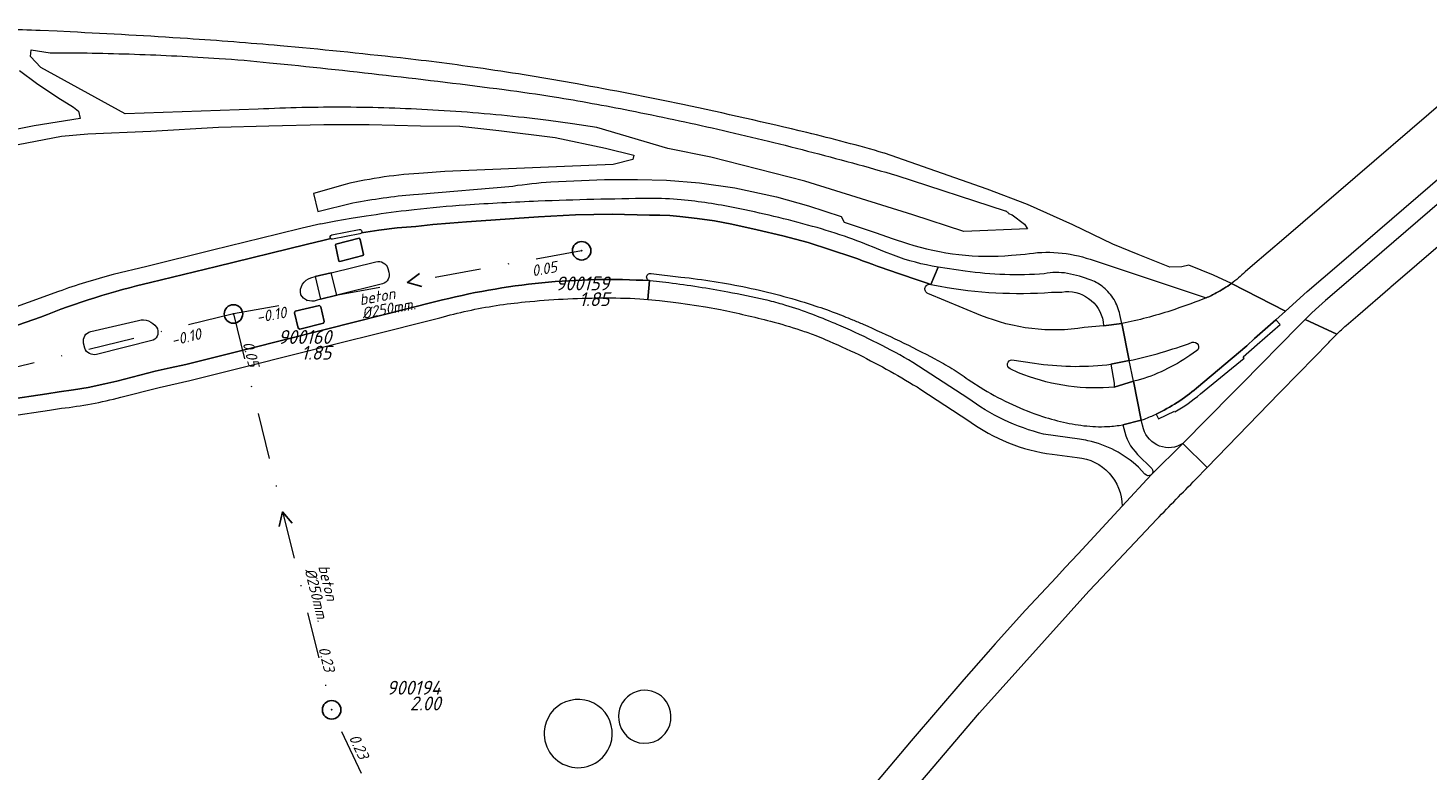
# Model space of a CAD drawing. Extents: x 148869 to 161638, y 453607 to 469810.
# Tile 640 of 656: x 154011 to 154163, y 467804 to 467884. Entities that reach past the tile are written whole.
import ezdxf
from ezdxf.enums import TextEntityAlignment as Align

# ---------------------------------------------------------------- set-up
doc = ezdxf.new("R2010")
doc.units = 0
doc.header["$PDMODE"] = 32
doc.header["$PDSIZE"] = 2
doc.linetypes.add('RI-VWA', pattern=[11, 5, -3, 0, -3])
doc.layers.get('0').update_dxf_attribs({"linetype": 'CONTINUOUS'})
for name, color, linetype in [('B-OI-RI-BOB-T18-niet meenemen', 252, 'CONTINUOUS'), ('B-OI-RI-DIAMETER-T18-niet meenemen', 252, 'CONTINUOUS'), ('B-OI-RI-MATERIAAL-T18-niet meenemen', 252, 'CONTINUOUS'), ('B-OI-RI-STROOMRICHTING-S-niet meenemen', 252, 'CONTINUOUS'), ('B-OI-RI-VWA_PUTDEKSELHOOGTE-T25-niet meenemen', 252, 'CONTINUOUS'), ('gs dwa', 252, 'CONTINUOUS')]:
    doc.layers.add(name, color=color, linetype=linetype)
for name, color, linetype, lineweight in [('B-OI-RI-VWA_TRANSPORTLEIDING-G-niet meenemen', 252, 'RI-VWA', 18), ('B-RO-VH-VERHARDING_ASFALT-GV', 251, 'CONTINUOUS', 18), ('B-RO-VH-VERHARDING_GRASBETONSTEEN-GV', 251, 'CONTINUOUS', 18), ('B-RO-VH-VERHARDING_HALFVERHARDING_GRIND-GV', 251, 'CONTINUOUS', 18), ('B-RO-VH-VERHARDING_TEGEL_RUBBER-GV', 251, 'CONTINUOUS', 18)]:
    doc.layers.add(name, color=color, linetype=linetype, lineweight=lineweight)
doc.styles.add('iso15', font='ISO.shx', dxfattribs={"oblique": 15})
doc.styles.add('NLCS-ISO-M750_CURSIEF', font='NLCS-ISO.ttf', dxfattribs={"oblique": 15})

# ---------------------------------------------------------------- blocks, each defined once
blk = doc.blocks.new('ACMAP_ANN_TEMPLATE_diam')
at = {"color": 0, "linetype": 'ByBlock', "style": 'iso15', "oblique": 15}
blk.add_attdef('diam', (0.5, -1.3), '', height=1.2, dxfattribs=at)
blk = doc.blocks.new('ACMAP_ANN_TEMPLATE_mat')
at = {"color": 0, "linetype": 'ByBlock', "style": 'iso15', "oblique": 15}
blk.add_attdef('mat', (0.5, 0.2), '', height=1.2, dxfattribs=at)
blk = doc.blocks.new('ACMAP_ANN_TEMPLATE_nap-l')
at = {"color": 0, "linetype": 'ByBlock', "style": 'iso15', "oblique": 15}
blk.add_attdef('nap-l', (3.3, 0.2), '', height=1.2, dxfattribs=at)
blk = doc.blocks.new('ACMAP_ANN_TEMPLATE_nap-r')
at = {"color": 0, "linetype": 'ByBlock', "style": 'iso15', "oblique": 15}
blk.add_attdef('nap-r', text='', height=1.2, dxfattribs=at).set_placement((-4.1, 0.2), align=Align.RIGHT)
blk = doc.blocks.new('ACMAP_ANN_TEMPLATE_puth-dwa')
at = {"color": 0, "linetype": 'ByBlock', "style": 'iso15', "oblique": 15}
blk.add_attdef('puth-dwa', text='', height=1.5, dxfattribs=at).set_placement((2.7, 1), align=Align.RIGHT)
blk = doc.blocks.new('ACMAP_ANN_TEMPLATE_putnr-dwa')
at = {"color": 0, "linetype": 'ByBlock', "style": 'iso15', "oblique": 15}
blk.add_attdef('putnr-dwa', text='', height=1.5, dxfattribs=at).set_placement((2.7, 2.7), align=Align.RIGHT)

msp = doc.modelspace()

# ---------------------------------------------------------------- linework, layer by layer
at = {"layer": 'B-OI-RI-STROOMRICHTING-S-niet meenemen'}
for points in [[(154053.54, 467857.31), (154052.25, 467856.34), (154053.8, 467855.89)], [(154039.78, 467830.31), (154038.73, 467831.54), (154038.38, 467829.96)]]:
    msp.add_lwpolyline(points, dxfattribs=at)
at = {"layer": 'B-OI-RI-VWA_TRANSPORTLEIDING-G-niet meenemen'}
for p, q in [((154071.08, 467859.76), (154033.42, 467852.93)), ((154033.42, 467852.93), (153977.97, 467839.35)), ((154033.42, 467852.93), (154044.04, 467810.14)), ((154056.69, 467783.14), (154044.04, 467810.14))]:
    msp.add_line(p, q, dxfattribs=at)
at = {"layer": 'B-RO-VH-VERHARDING_ASFALT-GV', "flags": 128}
for points in [[(154153.03, 467858.31), (154174.25, 467876.58), (154176.64, 467878.64), (154172.75, 467883.11), (154170.45, 467881.14), (154147.04, 467861.05), (154143.66, 467858.16), (154142.87, 467857.48)], [(154177.8, 467872.33), (154180.23, 467874.42), (154177.95, 467877.08), (154175.56, 467875.02), (154155.05, 467857.39), (154151.56, 467854.39), (154150.81, 467853.72), (154150.08, 467853.04), (154149.33, 467852.34), (154152.76, 467850.74)], [(154153.77, 467851.68), (154155.03, 467852.77), (154158.55, 467855.79), (154158.63, 467855.86), (154177.8, 467872.33)], [(154047.79, 467863.5), (154046.15, 467863.24), (154044.5, 467862.95), (154042.87, 467862.64), (154042.86, 467862.67), (154040.86, 467862.19), (154038.23, 467861.54), (154031.15, 467859.81), (154024.04, 467858.07), (154020.39, 467857.18)], [(154100.42, 467859.07), (154095.59, 467860.66), (154092.83, 467861.39), (154090.08, 467862.04), (154087.34, 467862.63), (154085.45, 467862.98), (154083.57, 467863.26), (154081.72, 467863.47), (154080.61, 467863.56), (154079.53, 467863.6), (154078.42, 467863.61), (154074.38, 467863.73), (154070.41, 467863.65), (154066.43, 467863.44), (154063.82, 467863.26), (154061.26, 467863.06), (154058.63, 467862.89), (154056.81, 467862.75), (154054.98, 467862.59), (154053.14, 467862.4), (154051.14, 467862.23), (154049.15, 467861.99), (154047.26, 467861.71)], [(154047.26, 467861.71), (154049.15, 467861.99), (154051.14, 467862.23), (154053.14, 467862.4), (154054.98, 467862.59), (154056.81, 467862.75), (154058.63, 467862.89), (154061.26, 467863.06), (154063.82, 467863.26), (154066.43, 467863.44), (154070.41, 467863.65), (154074.38, 467863.73), (154078.42, 467863.61), (154079.53, 467863.6), (154080.61, 467863.56), (154081.72, 467863.47), (154083.57, 467863.26), (154085.45, 467862.98), (154087.34, 467862.63), (154090.08, 467862.04), (154092.83, 467861.39), (154095.59, 467860.66), (154100.42, 467859.07)], [(154052.95, 467864.19), (154052.09, 467864.09)], [(154044.06, 467861.47), (154047.02, 467862.07)], [(154043.95, 467861.07), (154043.24, 467860.92), (154041.29, 467860.44), (154031.58, 467858.06), (154024.46, 467856.32)], [(154024.46, 467856.32), (154031.58, 467858.06), (154041.29, 467860.44), (154043.24, 467860.92), (154043.95, 467861.07)], [(154047.1, 467861.6), (154044.14, 467861.02)], [(154100.41, 467861), (154099.99, 467861.15)], [(154104.8, 467859.28), (154103.83, 467859.63)], [(154041.8, 467856.84), (154042.26, 467856.98), (154043.97, 467857.37), (154048.83, 467858.58)], [(154050.12, 467857.85), (154050.23, 467857.45)], [(154112.58, 467857.55), (154109.63, 467857.99), (154108.87, 467856.12), (154109.86, 467855.92)], [(154108.87, 467856.12), (154109.63, 467857.99)], [(154141.36, 467856.22), (154147.21, 467853.24), (154149.58, 467855.34), (154153.03, 467858.31)], [(154049.55, 467856.17), (154044.61, 467854.97), (154042.84, 467854.53), (154042.38, 467854.38)], [(154077.36, 467854.58), (154078.24, 467854.5), (154078.43, 467856.53)], [(154080.5, 467856.28), (154078.51, 467856.52), (154078.43, 467856.53), (154078.24, 467854.5), (154079.49, 467854.38), (154081.57, 467854.13), (154084.47, 467853.7), (154086.09, 467853.4)], [(154078.43, 467856.53), (154078.39, 467856.54)], [(154078.61, 467857.29), (154081.8, 467856.92)], [(154137.6, 467844.91), (154143.03, 467849.49), (154143.86, 467850.26), (154146.16, 467852.3), (154147.21, 467853.24), (154141.36, 467856.22)], [(154014.48, 467855.35), (154005.01, 467851.93)], [(154114.28, 467852.78), (154108.54, 467855.14)], [(154121.92, 467855.28), (154123.01, 467855.3)], [(154012.56, 467852.6), (154001.82, 467848.88), (153999.59, 467848.16), (153998.69, 467847.92), (154000.14, 467842.38), (154002.4, 467842.76), (154005.12, 467843.15), (154007.48, 467843.45), (154008.87, 467843.66), (154013.24, 467844.31), (154014.57, 467844.51), (154016.12, 467844.72), (154017.72, 467844.99), (154019.5, 467845.36), (154020.82, 467845.67), (154024.95, 467846.73), (154026.59, 467847.1), (154028.26, 467847.47), (154033.89, 467848.88), (154040.06, 467850.43), (154042.03, 467850.93), (154043.47, 467851.29), (154055.31, 467854.26)], [(154055.31, 467854.26), (154043.47, 467851.29), (154042.03, 467850.93), (154040.06, 467850.43), (154033.89, 467848.88), (154028.26, 467847.47), (154026.59, 467847.1), (154024.95, 467846.73), (154020.82, 467845.67), (154019.5, 467845.36), (154017.72, 467844.99), (154016.12, 467844.72), (154014.57, 467844.51), (154013.24, 467844.31), (154008.87, 467843.66), (154007.48, 467843.45), (154005.12, 467843.15), (154002.4, 467842.76), (154000.14, 467842.38), (154000.6, 467840.63)], [(154127.51, 467852.09), (154127.54, 467851.63), (154129.53, 467851.9), (154129.31, 467852.86)], [(153998.21, 467849.76), (153998.69, 467847.92), (153999.59, 467848.16), (154001.82, 467848.88), (154012.56, 467852.6)], [(154017.99, 467851.05), (154023.14, 467852.24)], [(154021.25, 467843.92), (154025.37, 467844.98), (154028.7, 467845.73), (154034.33, 467847.14), (154040.49, 467848.68), (154043.93, 467849.55), (154046.09, 467850.09), (154047.84, 467850.53), (154055.75, 467852.52)], [(154099.17, 467851.6), (154098.91, 467851.71)], [(154127.88, 467847.44), (154128.32, 467847.5), (154130.3, 467847.89), (154129.53, 467851.9), (154127.54, 467851.63), (154125.45, 467851.45)], [(154129.53, 467851.9), (154130.3, 467847.89)], [(154152.76, 467850.74), (154149.33, 467852.34), (154148.61, 467851.6), (154142.53, 467845.43), (154141.49, 467844.38)], [(154024.73, 467850.1), (154018.61, 467848.56)], [(154141.49, 467844.38), (154136.13, 467838.93), (154138.76, 467836.34), (154146.55, 467844.37), (154146.6, 467844.43), (154148.65, 467846.53), (154151.9, 467849.86)], [(154017.33, 467849.22), (154017.21, 467849.77)], [(154137.59, 467848.93), (154136.87, 467848.43)], [(154112.85, 467843.84), (154106.91, 467847.7)], [(154118.34, 467846.58), (154117.42, 467847.01)], [(154117.63, 467847.97), (154120.06, 467847.61)], [(154112.89, 467845.85), (154114.58, 467844.78)], [(154129.21, 467840.89), (154129.63, 467840.96), (154131.6, 467841.45), (154130.78, 467845.66), (154128.69, 467845.01), (154128.12, 467844.97)], [(154131.14, 467845.72), (154130.78, 467845.66), (154131.6, 467841.45)], [(154107.77, 467844.78), (154112.98, 467841.39)], [(154005.36, 467841.37), (154007.73, 467841.67), (154009.14, 467841.88), (154013.51, 467842.53), (154014.82, 467842.73)], [(154126.04, 467840.79), (154126.36, 467840.77)], [(154131.87, 467840.52), (154131.6, 467841.45), (154129.63, 467840.96), (154129.73, 467840.54)], [(154131.6, 467841.45), (154131.97, 467841.57)], [(154124.92, 467839.39), (154121.05, 467839.94)], [(154121.99, 467837.77), (154124.69, 467837.43)], [(154131.22, 467837.75), (154132.76, 467836.22)], [(154137.49, 467835.04), (154138.76, 467836.34), (154136.13, 467838.93), (154132.75, 467835.62)], [(154132.75, 467835.62), (154136.13, 467838.93)], [(154132.02, 467835.6), (154131.32, 467836.37)], [(154132.68, 467835.55), (154129.55, 467832.16), (154124.78, 467827.01), (154123.4, 467825.52), (154122.45, 467824.49), (154119.1, 467820.91), (154115.81, 467817.28), (154115.05, 467816.42), (154112.42, 467813.43), (154106.73, 467806.79), (154101.71, 467800.85), (154098.2, 467796.6), (154097.97, 467796.33)], [(154129.55, 467832.16), (154132.68, 467835.55)], [(154091.59, 467782.57), (154102.67, 467796.35), (154114.12, 467809.83), (154125.93, 467822.98), (154127.35, 467824.46), (154133.3, 467830.74)]]:
    msp.add_lwpolyline(points, dxfattribs=at)
at = {"layer": 'B-RO-VH-VERHARDING_ASFALT-GV'}
for points in [[(154066.38, 467865.11, 0.007633), (154058.52, 467864.69)], [(154078.43, 467865.41, 0.007465), (154066.38, 467865.11)], [(154081.86, 467865.27, 0.026866), (154078.43, 467865.41)], [(154087.67, 467864.4, 0.026317), (154081.86, 467865.27)], [(154052.09, 467864.09, 0.008344), (154047.79, 467863.5)], [(154058.52, 467864.69, 0.010422), (154052.95, 467864.19)], [(154096.05, 467862.4, 0.018001), (154087.67, 467864.4)], [(154047.02, 467862.07, -0.643075), (154047.26, 467861.71)], [(154099.99, 467861.15, 0.018226), (154096.05, 467862.4)], [(154043.95, 467861.07, -0.64382), (154044.06, 467861.47)], [(154044.14, 467861.02, -0.22692), (154043.95, 467861.07)], [(154047.26, 467861.71, -0.2159), (154047.1, 467861.6)], [(154103.83, 467859.63, 0.0157), (154100.41, 467861)], [(154108.87, 467856.12, -0.01194), (154100.42, 467859.07)], [(154100.42, 467859.07, 0.01194), (154108.87, 467856.12)], [(154109.63, 467857.99, -0.049765), (154104.8, 467859.28)], [(154048.83, 467858.58, -0.396383), (154050.12, 467857.85)], [(154050.23, 467857.45, -0.39048), (154049.55, 467856.17)], [(154121.13, 467857.28, -0.054302), (154112.58, 467857.55)], [(154122.38, 467857.41, 0.044751), (154121.13, 467857.28)], [(154123.62, 467857.31, 0.048403), (154122.38, 467857.41)], [(154142.87, 467857.48, -0.031471), (154141.36, 467856.22)], [(154024.46, 467856.32, 0.03778), (154012.56, 467852.6)], [(154012.56, 467852.6, -0.03778), (154024.46, 467856.32)], [(154020.39, 467857.18, 0.024467), (154014.48, 467855.35)], [(154040.69, 467855.01, -0.386914), (154041.8, 467856.84)], [(154055.31, 467854.26, -0.077661), (154078.43, 467856.53)], [(154078.43, 467856.53, 0.077661), (154055.31, 467854.26)], [(154078.39, 467856.54, -1.005627), (154078.61, 467857.29)], [(154083.71, 467855.83, 0.008421), (154080.5, 467856.28)], [(154081.8, 467856.92, -0.026046), (154088.98, 467855.79)], [(154108.24, 467855.78, -0.196136), (154108.49, 467856.08)], [(154108.49, 467856.08, -0.191824), (154108.87, 467856.12)], [(154109.86, 467855.92, 0.063759), (154121.92, 467855.28)], [(154126.2, 467856.58, 0.04804), (154123.62, 467857.31)], [(154127.53, 467855.8, 0.08262), (154126.2, 467856.58)], [(154141.36, 467856.22, -0.032879), (154139.73, 467855.2)], [(154042.38, 467854.38, -0.347324), (154040.69, 467855.01)], [(154064.98, 467854.23, -0.01167), (154069.09, 467854.54)], [(154069.09, 467854.54, -0.011418), (154073.21, 467854.66)], [(154073.21, 467854.66, -0.012755), (154077.36, 467854.58)], [(154086.9, 467855.28, 0.007812), (154083.71, 467855.83)], [(154090.93, 467854.46, 0.007916), (154086.9, 467855.28)], [(154088.98, 467855.79, -0.025883), (154096.01, 467853.92)], [(154092.79, 467853.97, 0.017655), (154090.93, 467854.46)], [(154108.26, 467855.4, -0.19572), (154108.24, 467855.78)], [(154108.54, 467855.14, -0.19408), (154108.26, 467855.4)], [(154123.01, 467855.3, -0.409138), (154127.51, 467852.09)], [(154128.67, 467854.48, 0.082198), (154127.53, 467855.8)], [(154129.31, 467852.86, 0.083218), (154128.67, 467854.48)], [(154138.29, 467854.53, -0.014375), (154134.81, 467853.28)], [(154138.65, 467854.67, -0.009239), (154138.29, 467854.53)], [(154139.73, 467855.2, -0.025618), (154138.65, 467854.67)], [(154055.75, 467852.52, -0.015175), (154058.77, 467853.27)], [(154058.77, 467853.27, -0.015349), (154061.84, 467853.84)], [(154061.84, 467853.84, -0.014299), (154064.98, 467854.23)], [(154086.09, 467853.4, -0.01163), (154091.51, 467852.15)], [(154095.67, 467853.01, 0.017701), (154092.79, 467853.97)], [(154098.1, 467852.06, 0.009818), (154095.67, 467853.01)], [(154096.01, 467853.92, -0.012026), (154098.49, 467853.06)], [(154098.49, 467853.06, -0.009056), (154100.38, 467852.31)], [(154134.81, 467853.28, -0.014462), (154132.19, 467852.51)], [(154023.14, 467852.24, -0.310498), (154025.1, 467851.49)], [(154025.1, 467851.49, -0.442418), (154024.73, 467850.1)], [(154091.51, 467852.15, -0.019112), (154094.77, 467851.18)], [(154098.91, 467851.71, 0.005057), (154098.1, 467852.06)], [(154103.09, 467849.76, 0.01445), (154099.17, 467851.6)], [(154100.38, 467852.31, -0.005748), (154101.54, 467851.82)], [(154101.54, 467851.82, -0.017741), (154109.3, 467848.07)], [(154125.45, 467851.45, -0.13783), (154114.28, 467852.78)], [(154132.19, 467852.51, -0.020661), (154129.53, 467851.9)], [(154152.76, 467850.74, -0.011557), (154153.77, 467851.68)], [(154017.21, 467849.77, -0.399587), (154017.99, 467851.05)], [(154094.77, 467851.18, -0.011166), (154096.31, 467850.63)], [(154096.31, 467850.63, -0.009074), (154097.41, 467850.18)], [(154097.41, 467850.18, -0.013457), (154101.05, 467848.53)], [(154130.3, 467847.89, 0.037373), (154137.13, 467849.87)], [(154137.13, 467849.87, -0.853434), (154137.59, 467848.93)], [(154151.9, 467849.86, -0.009735), (154152.76, 467850.74)], [(154018.61, 467848.56, -0.378276), (154017.33, 467849.22)], [(154101.05, 467848.53, -0.013127), (154104.46, 467846.74)], [(154106.91, 467847.7, 0.014247), (154103.09, 467849.76)], [(154136.87, 467848.43, -0.081049), (154131.14, 467845.72)], [(154109.3, 467848.07, -0.017802), (154111.14, 467847.03)], [(154111.14, 467847.03, -0.018388), (154112.89, 467845.85)], [(154117.42, 467847.01, -0.798944), (154117.63, 467847.97)], [(154120.06, 467847.61, 0.064252), (154127.88, 467847.44)], [(154104.46, 467846.74, -0.012919), (154107.77, 467844.78)], [(154128.12, 467844.97, -0.112704), (154118.34, 467846.58)], [(154014.82, 467842.73, 0.033266), (154021.25, 467843.92)], [(154121.05, 467839.94, -0.099375), (154112.85, 467843.84)], [(154114.58, 467844.78, 0.028027), (154117.68, 467843.14)], [(154133.22, 467842.11, 0.064792), (154137.6, 467844.91)], [(154117.68, 467843.14, 0.028408), (154120.94, 467841.85)], [(154112.98, 467841.39, 0.129444), (154121.99, 467837.77)], [(154120.94, 467841.85, 0.029169), (154123.52, 467841.16)], [(154123.52, 467841.16, 0.030597), (154126.04, 467840.79)], [(154126.36, 467840.77, 0.025065), (154127.63, 467840.75)], [(154127.63, 467840.75, 0.030941), (154129.21, 467840.89)], [(154131.97, 467841.57, 0.017395), (154133.22, 467842.11)], [(154125.84, 467839.23, 0.020846), (154124.92, 467839.39)], [(154131.32, 467836.37, 0.131635), (154125.84, 467839.23)], [(154129.73, 467840.54, 0.148306), (154131.22, 467837.75)], [(154136.13, 467838.93, -0.503619), (154131.87, 467840.52)], [(154124.69, 467837.43, -0.38461), (154129.55, 467832.16)], [(154132.76, 467836.22, -0.342865), (154132.75, 467835.62)], [(154132.68, 467835.55, -0.395339), (154132.02, 467835.6)], [(154132.75, 467835.62, -0.048323), (154132.68, 467835.55)], [(154133.3, 467830.74, -0.00459), (154137.49, 467835.04)]]:
    msp.add_lwpolyline(points, format="xyb", dxfattribs=at)
at = {"layer": 'B-RO-VH-VERHARDING_ASFALT-GV', "flags": 128}
for points in [[(154047.48, 467859.37), (154047.11, 467860.96), (154047, 467861.11), (154044.5, 467860.49), (154044.44, 467860.35), (154044.83, 467858.64), (154044.94, 467858.61), (154047.4, 467859.24)], [(154047.48, 467859.37), (154047.4, 467859.24), (154044.94, 467858.61), (154044.83, 467858.64), (154044.44, 467860.35), (154044.5, 467860.49), (154047, 467861.11), (154047.11, 467860.96)], [(154042.26, 467856.98), (154042.84, 467854.53), (154044.61, 467854.97), (154043.97, 467857.37)], [(154040.6, 467851.28), (154040.43, 467851.39), (154040.03, 467853.05), (154040.08, 467853.22), (154042.72, 467853.83), (154042.87, 467853.7), (154043.23, 467852.1), (154043.15, 467851.93)], [(154040.6, 467851.28), (154043.15, 467851.93), (154043.23, 467852.1), (154042.87, 467853.7), (154042.72, 467853.83), (154040.08, 467853.22), (154040.03, 467853.05), (154040.43, 467851.39)], [(154130.78, 467845.66), (154130.3, 467847.89), (154128.32, 467847.5), (154128.67, 467845.45), (154128.69, 467845.01)]]:
    msp.add_lwpolyline(points, close=True, dxfattribs=at)
at = {"layer": 'B-RO-VH-VERHARDING_GRASBETONSTEEN-GV', "flags": 128}
for points in [[(154138.01, 467844.29), (154142.74, 467848.14), (154142.64, 467848.28), (154144.16, 467849.64), (154146.63, 467851.78), (154146.16, 467852.3), (154143.86, 467850.26), (154143.03, 467849.49), (154137.6, 467844.91)], [(154133.22, 467842.11), (154133.49, 467841.59), (154135.2, 467842.43), (154135.23, 467842.35)]]:
    msp.add_lwpolyline(points, dxfattribs=at)
at = {"layer": 'B-RO-VH-VERHARDING_GRASBETONSTEEN-GV'}
for points in [[(154137.6, 467844.91, -0.064792), (154133.22, 467842.11)], [(154135.23, 467842.35, 0.056171), (154138.01, 467844.29)]]:
    msp.add_lwpolyline(points, format="xyb", dxfattribs=at)
at = {"layer": 'B-RO-VH-VERHARDING_HALFVERHARDING_GRIND-GV'}
for points in [[(154012.52, 467883.56, 0.003131), (154004.86, 467883.84)], [(154028.44, 467882.69, 0.004569), (154015.75, 467883.41)], [(154038.46, 467881.91, 0.005885), (154028.44, 467882.69)], [(154051.47, 467880.6, 0.005689), (154038.46, 467881.91)], [(154013.58, 467881.17, -0.008202), (154022.72, 467881.01)], [(154022.72, 467881.01, -0.008212), (154031.86, 467880.55)], [(154031.86, 467880.55, -0.008612), (154037.31, 467880.09)], [(154060.42, 467879.45, 0.008494), (154051.47, 467880.6)], [(154037.31, 467880.09, -0.003484), (154049.95, 467878.74)], [(154049.95, 467878.74, -0.003685), (154062.71, 467877.18)], [(154070.6, 467877.79, 0.008247), (154060.42, 467879.45)], [(154062.71, 467877.18, -0.008171), (154068.11, 467876.4)], [(154082.03, 467875.56, 0.007509), (154070.6, 467877.79)], [(154068.11, 467876.4, -0.008658), (154076.31, 467874.92)], [(154095.45, 467872.53, 0.007316), (154082.03, 467875.56)], [(154045.54, 467875.27, 0.01332), (154036.08, 467875.06)], [(154054.99, 467874.97, 0.013218), (154045.54, 467875.27)], [(154064.87, 467874.15, 0.013156), (154054.99, 467874.97)], [(154076.31, 467874.92, -0.007261), (154085.8, 467872.9)], [(154085.8, 467872.9, -0.007195), (154095.53, 467870.54)], [(154103.79, 467870.32, 0.011789), (154095.45, 467872.53)], [(154095.53, 467870.54, -0.007123), (154105.18, 467867.9)], [(154053.99, 467868.14, 0.047177), (154045.49, 467866.93)], [(154063.64, 467866.76, -0.020435), (154067.75, 467867.2)], [(154046.33, 467864.93, -0.027116), (154052.9, 467865.84)], [(154106.33, 467860.54, 0.098724), (154117.58, 467859.27)], [(154119.07, 467859.4, -0.121525), (154126.1, 467858.84)], [(154139.73, 467855.2, 0.032879), (154141.36, 467856.22)], [(154138.65, 467854.67, 0.025618), (154139.73, 467855.2)]]:
    msp.add_lwpolyline(points, format="xyb", dxfattribs=at)
at = {"layer": 'B-RO-VH-VERHARDING_HALFVERHARDING_GRIND-GV', "flags": 128}
for points in [[(154015.75, 467883.41), (154014.36, 467883.48), (154012.52, 467883.56)], [(154036.08, 467875.06), (154021.69, 467874.55), (154012.58, 467879.57), (154011.47, 467880.75), (154011.54, 467881.49), (154013.58, 467881.17)], [(154010.28, 467879.24), (154012.13, 467877.87), (154014.42, 467876.33), (154016.11, 467875.28), (154016.65, 467874.86), (154016.83, 467874.06), (154014.36, 467873.67), (154011.85, 467873.27), (154009.5, 467872.81)], [(154105.18, 467867.9), (154116.9, 467864.09), (154116.96, 467864.07), (154117.01, 467864.04), (154117.05, 467864.02), (154117.1, 467863.98), (154117.14, 467863.95), (154117.18, 467863.91), (154117.21, 467863.86), (154117.24, 467863.82), (154117.27, 467863.77), (154117.65, 467863.63), (154118.97, 467862.63), (154119.3, 467862.14), (154112.42, 467861.86), (154106.92, 467863.63), (154095.23, 467867.29), (154085.07, 467869.86), (154080.4, 467870.82), (154072.71, 467873.09), (154070.1, 467873.48), (154067.49, 467873.84), (154064.87, 467874.15)], [(154010.14, 467871.26), (154014.8, 467872.15), (154017.65, 467872.39), (154024.48, 467872.67), (154031.8, 467873.11), (154037.26, 467873.27), (154043.2, 467873.39), (154048.11, 467873.39), (154053.65, 467873.27), (154057.91, 467873.23), (154062.13, 467872.75), (154068.23, 467871.99), (154073.66, 467870.86), (154076.71, 467870.1), (154076.63, 467869.62), (154074.5, 467869.09), (154069.24, 467868.85), (154056.3, 467868.32), (154053.99, 467868.14)], [(154141.36, 467856.22), (154139.42, 467857.13), (154136.78, 467858.22), (154135.99, 467858.03), (154134.69, 467858), (154131.28, 467859.36), (154128.53, 467860.49), (154124.23, 467862.56), (154119.32, 467864.75), (154114.96, 467866.41), (154103.84, 467870.3), (154103.79, 467870.32)], [(154045.49, 467866.93), (154042.08, 467865.94), (154042.54, 467864), (154046.33, 467864.93)], [(154052.9, 467865.84), (154053.42, 467865.89), (154063.64, 467866.76)], [(154067.75, 467867.2), (154073.57, 467867.47), (154077.13, 467867.47), (154080.26, 467867.4), (154083.82, 467867.12), (154087.64, 467866.58), (154092.17, 467865.58), (154095.61, 467864.61), (154099.16, 467863.45), (154099.47, 467862.84), (154101.21, 467862.28), (154102.95, 467861.69), (154104.67, 467861.07), (154106.33, 467860.54)], [(154117.58, 467859.27), (154119.07, 467859.4)], [(154126.1, 467858.84), (154138.65, 467854.67)]]:
    msp.add_lwpolyline(points, dxfattribs=at)
at = {"layer": 'B-RO-VH-VERHARDING_TEGEL_RUBBER-GV'}
for points in [[(154080.74, 467809.52, 1.131479), (154075.18, 467808.64)], [(154074.2, 467806.39, 1.146077), (154067.03, 467807.78)], [(154075.18, 467808.64, 0.908363), (154080.74, 467809.52)], [(154067.03, 467807.78, 0.872888), (154074.2, 467806.39)]]:
    msp.add_lwpolyline(points, format="xyb", dxfattribs=at)
at = {"layer": 'gs dwa'}
for p in [(154071.08, 467859.76), (154033.42, 467852.93), (154044.04, 467810.14)]:
    msp.add_point(p, dxfattribs=at)

# ---------------------------------------------------------------- block references
at = {"layer": 'B-OI-RI-BOB-T18-niet meenemen'}
ref = msp.add_blockref('ACMAP_ANN_TEMPLATE_nap-l', (154062.59, 467856.19), dxfattribs=dict(at, rotation=10.27940667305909))
ref.add_attrib('nap-l', '0.05', (154065.8, 467856.98), dxfattribs={"layer": '0', "color": 0, "linetype": 'ByBlock', "height": 1.2, "rotation": 10.2794, "style": 'NLCS-ISO-M750_CURSIEF', "oblique": 15})
ref = msp.add_blockref('ACMAP_ANN_TEMPLATE_nap-r', (154043.29, 467853.08), dxfattribs=dict(at, rotation=10.27940667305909))
ref.add_attrib('nap-r', '-0.10', dxfattribs={"layer": '0', "color": 0, "linetype": 'ByBlock', "height": 1.2, "rotation": 10.2794, "style": 'NLCS-ISO-M750_CURSIEF', "oblique": 15}).set_placement((154039.22, 467852.54), align=Align.RIGHT)
ref = msp.add_blockref('ACMAP_ANN_TEMPLATE_nap-l', (154023.7, 467848.48), dxfattribs=dict(at, rotation=13.76118299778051))
ref.add_attrib('nap-l', '-0.10', (154026.85, 467849.46), dxfattribs={"layer": '0', "color": 0, "linetype": 'ByBlock', "height": 1.2, "rotation": 13.7612, "style": 'NLCS-ISO-M750_CURSIEF', "oblique": 15})
ref = msp.add_blockref('ACMAP_ANN_TEMPLATE_nap-l', (154033.42, 467852.93), dxfattribs=dict(at, rotation=283.9385337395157))
ref.add_attrib('nap-l', '0.05', (154034.41, 467849.78), dxfattribs={"layer": '0', "color": 0, "linetype": 'ByBlock', "height": 1.2, "rotation": 283.9385, "style": 'NLCS-ISO-M750_CURSIEF', "oblique": 15})
ref = msp.add_blockref('ACMAP_ANN_TEMPLATE_nap-r', (154044.04, 467810.14), dxfattribs=dict(at, rotation=283.9385337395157))
ref.add_attrib('nap-r', '0.23', dxfattribs={"layer": '0', "color": 0, "linetype": 'ByBlock', "height": 1.2, "rotation": 283.9385, "style": 'NLCS-ISO-M750_CURSIEF', "oblique": 15}).set_placement((154043.25, 467814.17), align=Align.RIGHT)
ref = msp.add_blockref('ACMAP_ANN_TEMPLATE_nap-r', (154048.59, 467800.89), dxfattribs=dict(at, rotation=295.1039602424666))
ref.add_attrib('nap-r', '0.23', dxfattribs={"layer": '0', "color": 0, "linetype": 'ByBlock', "height": 1.2, "rotation": 295.104, "style": 'NLCS-ISO-M750_CURSIEF', "oblique": 15}).set_placement((154047.03, 467804.69), align=Align.RIGHT)
at = {"layer": 'B-OI-RI-DIAMETER-T18-niet meenemen'}
ref = msp.add_blockref('ACMAP_ANN_TEMPLATE_diam', (154046.69, 467853.58), dxfattribs=dict(at, rotation=10.27940667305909))
ref.add_attrib('diam', '%%c250mm.', (154047.41, 467852.39), dxfattribs={"layer": '0', "color": 0, "linetype": 'ByBlock', "height": 1.2, "rotation": 10.2794, "style": 'NLCS-ISO-M750_CURSIEF', "oblique": 15})
ref = msp.add_blockref('ACMAP_ANN_TEMPLATE_diam', (154042.25, 467826.08), dxfattribs=dict(at, rotation=283.9385337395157))
ref.add_attrib('diam', '%%c250mm.', (154041.11, 467825.28), dxfattribs={"layer": '0', "color": 0, "linetype": 'ByBlock', "height": 1.2, "rotation": 283.9385, "style": 'NLCS-ISO-M750_CURSIEF', "oblique": 15})
at = {"layer": 'B-OI-RI-MATERIAAL-T18-niet meenemen'}
ref = msp.add_blockref('ACMAP_ANN_TEMPLATE_mat', (154046.69, 467853.58), dxfattribs=dict(at, rotation=10.2794066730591))
ref.add_attrib('mat', 'beton', (154047.15, 467853.87), dxfattribs={"layer": '0', "color": 0, "linetype": 'ByBlock', "height": 1.2, "rotation": 10.2794, "style": 'NLCS-ISO-M750_CURSIEF', "oblique": 15})
ref = msp.add_blockref('ACMAP_ANN_TEMPLATE_mat', (154042.25, 467826.08), dxfattribs=dict(at, rotation=283.9385337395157))
ref.add_attrib('mat', 'beton', (154042.57, 467825.64), dxfattribs={"layer": '0', "color": 0, "linetype": 'ByBlock', "height": 1.2, "rotation": 283.9385, "style": 'NLCS-ISO-M750_CURSIEF', "oblique": 15})
at = {"layer": 'B-OI-RI-VWA_PUTDEKSELHOOGTE-T25-niet meenemen'}
ref = msp.add_blockref('ACMAP_ANN_TEMPLATE_putnr-dwa', (154071.38, 467852.78), dxfattribs=at)
ref.add_attrib('putnr-dwa', '900159', dxfattribs={"layer": '0', "color": 0, "linetype": 'ByBlock', "height": 1.5, "style": 'NLCS-ISO-M750_CURSIEF', "oblique": 15}).set_placement((154074.08, 467855.48), align=Align.RIGHT)
ref = msp.add_blockref('ACMAP_ANN_TEMPLATE_puth-dwa', (154071.38, 467852.78), dxfattribs=at)
ref.add_attrib('puth-dwa', '1.85', dxfattribs={"layer": '0', "color": 0, "linetype": 'ByBlock', "height": 1.5, "style": 'NLCS-ISO-M750_CURSIEF', "oblique": 15}).set_placement((154074.08, 467853.78), align=Align.RIGHT)
ref = msp.add_blockref('ACMAP_ANN_TEMPLATE_putnr-dwa', (154041.31, 467846.99), dxfattribs=at)
ref.add_attrib('putnr-dwa', '900160', dxfattribs={"layer": '0', "color": 0, "linetype": 'ByBlock', "height": 1.5, "style": 'NLCS-ISO-M750_CURSIEF', "oblique": 15}).set_placement((154044.01, 467849.69), align=Align.RIGHT)
ref = msp.add_blockref('ACMAP_ANN_TEMPLATE_puth-dwa', (154041.31, 467846.99), dxfattribs=at)
ref.add_attrib('puth-dwa', '1.85', dxfattribs={"layer": '0', "color": 0, "linetype": 'ByBlock', "height": 1.5, "style": 'NLCS-ISO-M750_CURSIEF', "oblique": 15}).set_placement((154044.01, 467847.99), align=Align.RIGHT)
ref = msp.add_blockref('ACMAP_ANN_TEMPLATE_putnr-dwa', (154053.15, 467809.08), dxfattribs=at)
ref.add_attrib('putnr-dwa', '900194', dxfattribs={"layer": '0', "color": 0, "linetype": 'ByBlock', "height": 1.5, "style": 'NLCS-ISO-M750_CURSIEF', "oblique": 15}).set_placement((154055.85, 467811.78), align=Align.RIGHT)
ref = msp.add_blockref('ACMAP_ANN_TEMPLATE_puth-dwa', (154053.15, 467809.08), dxfattribs=at)
ref.add_attrib('puth-dwa', '2.00', dxfattribs={"layer": '0', "color": 0, "linetype": 'ByBlock', "height": 1.5, "style": 'NLCS-ISO-M750_CURSIEF', "oblique": 15}).set_placement((154055.85, 467810.08), align=Align.RIGHT)

doc.saveas('drawing.dxf')
